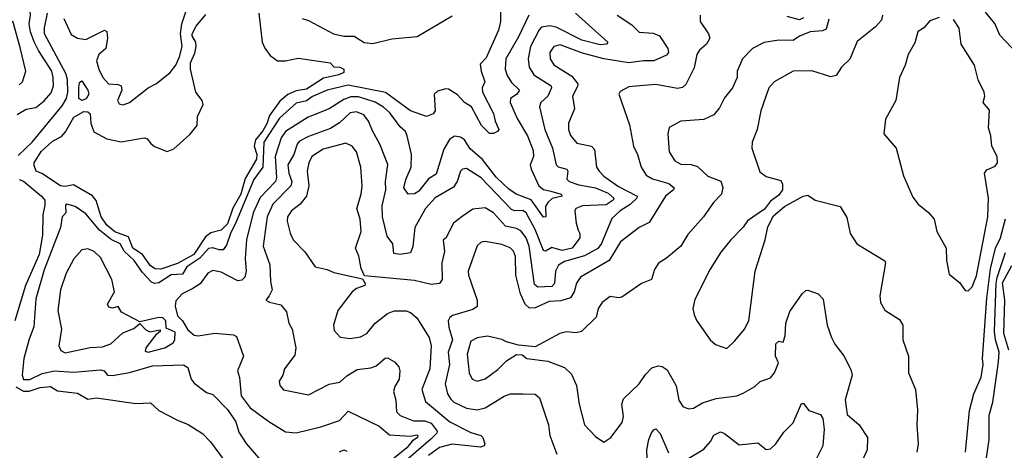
# Model space of a CAD drawing. Extents: x 1268547 to 1425625, y 515768 to 616754.
# Tile 399 of 507: x 1344547 to 1349279, y 606123 to 608193. Entities that reach past the tile are written whole.
import ezdxf

# ---------------------------------------------------------------- set-up
doc = ezdxf.new("R2010")
doc.units = 0

msp = doc.modelspace()

# ---------------------------------------------------------------- linework, layer by layer
at = {"layer": '0CON10XD'}
for points in [[(1344535, 607737.6), (1344577.4, 607762.6), (1344625, 607771.8), (1344665, 607802.7), (1344698.5, 607841.5), (1344709.1, 607875), (1344708.3, 607915), (1344701.3, 607945), (1344637.4, 608045), (1344617.2, 608087.2), (1344599, 608135), (1344593.1, 608173.1), (1344598.2, 608215), (1344594.1, 608275), (1344575.6, 608335), (1344575.4, 608385.4), (1344549.5, 608455), (1344523.2, 608495)], [(1344540.1, 607539.9), (1344606.1, 607605), (1344750.8, 607779.2), (1344771.5, 607815), (1344777.6, 607845), (1344776.4, 607905), (1344768.9, 607935), (1344666.5, 608125), (1344665.8, 608154.2), (1344680.8, 608225)], [(1346857.6, 608242.4), (1346857.3, 608185), (1346847.6, 608142.4), (1346789.5, 608010.5), (1346760.9, 607979.1), (1346765, 607946.2), (1346782.1, 607895), (1346770, 607865), (1346771.8, 607845), (1346825, 607742.5), (1346832.9, 607705), (1346850, 607665), (1346843.8, 607655), (1346825, 607645.8), (1346805, 607646), (1346767.1, 607685), (1346718.6, 607775), (1346685.6, 607795.6), (1346651.3, 607831.3), (1346608.6, 607858.6), (1346595, 607860.8), (1346555, 607850), (1346539.2, 607835), (1346544.2, 607755), (1346535, 607740), (1346501.7, 607728.3), (1346425, 607755.3), (1346305, 607843.2), (1346125, 607877.8), (1346025.5, 607854.5), (1345955, 607823.4), (1345925, 607803.7), (1345875, 607791.4), (1345795, 607720.5), (1345721, 607605), (1345714.9, 607485), (1345672.3, 607425), (1345588.1, 607221.9), (1345560, 607165), (1345541.3, 607108.7), (1345525, 607087.1), (1345505, 607086.3), (1345475, 607096), (1345455, 607092.9), (1345413, 607047), (1345349.8, 607005), (1345330.2, 606969.8), (1345275, 606965.9), (1345215, 606928.7), (1345195, 606925.8), (1345181, 606931), (1345137.2, 606977.2), (1345096.6, 607035), (1345049.8, 607079.8), (1345029.6, 607115), (1344986.8, 607136.8), (1344931.3, 607181.3), (1344865, 607260.5), (1344812.9, 607295), (1344773.3, 607306.7), (1344767.7, 607302.3), (1344768.1, 607265), (1344751.6, 607245), (1344743.6, 607195), (1344665, 606990), (1344625, 606851.2)], [(1344758.6, 608198.6), (1344795, 608122.2), (1344824.8, 608104.8), (1344865, 608097.3), (1344955, 608142.5), (1344965, 608136.7), (1344968.9, 608105), (1344960.4, 608055), (1344927.8, 608025), (1344916.5, 607995), (1344927.3, 607955), (1344946.5, 607915), (1344974.3, 607884.3), (1345020.9, 607880.9), (1345034.6, 607874.6), (1345038.2, 607855), (1345017.1, 607805), (1345025, 607788.1), (1345045, 607783.8), (1345074.2, 607795), (1345164.7, 607865.3), (1345205, 607885.6), (1345270.9, 607939.1), (1345297.5, 607975), (1345315.5, 608015), (1345328.5, 608065), (1345320.4, 608125), (1345326.8, 608173.2), (1345353.3, 608255)], [(1345695.6, 608225), (1345712.9, 608085), (1345725, 608056.7), (1345750.3, 608020.3), (1345785.6, 607995.6), (1345825, 607995.5), (1345885, 608007.5), (1346040, 607985), (1346056.7, 607966.7), (1346085, 607964.6), (1346105.3, 607955), (1346105, 607940), (1346081.4, 607928.6), (1346007.5, 607912.5), (1345925, 607858.4), (1345875, 607850.4), (1345835.9, 607834.1), (1345797.8, 607802.2), (1345747.1, 607732.9), (1345735, 607692), (1345715, 607658.3), (1345679.6, 607615), (1345673.8, 607585), (1345686.7, 607545), (1345685, 607522.8), (1345630.1, 607429.9), (1345609.3, 607355), (1345572.1, 607287.9), (1345545, 607212.5), (1345515, 607181.5), (1345465, 607168.1), (1345440.8, 607149.2), (1345384.5, 607065), (1345305, 607020.6), (1345225, 606994)], [(1347217.8, 608225), (1347374.3, 608085), (1347366.7, 608075), (1347337.5, 608072.5), (1347249.6, 608095), (1347125, 608157.2), (1347095, 608162.8), (1347055, 608156.5), (1347043, 608145), (1347002.6, 608065), (1346991, 608005), (1346996.3, 607965), (1347017.4, 607927.4), (1347101.1, 607875), (1347102.7, 607865), (1347085, 607825.6), (1347051.5, 607795), (1347044.6, 607775), (1347070.8, 607665), (1347107.4, 607575), (1347125.3, 607495.3), (1347135.8, 607485.8), (1347176.7, 607475), (1347181.8, 607465), (1347177.1, 607427.1), (1347188.5, 607415), (1347235, 607399.5), (1347314.9, 607384.9), (1347375, 607358.7), (1347402.3, 607335), (1347398.8, 607325), (1347365, 607302.5), (1347252.2, 607297.8), (1347219.5, 607285), (1347215.5, 607275), (1347221.1, 607215), (1347231.7, 607181.8), (1347240, 607165), (1347240, 607145), (1347202.9, 607095), (1347155, 607083.5), (1347105, 607097.7), (1347075, 607080), (1347065, 607083.1), (1347024.7, 607184.7), (1346980.5, 607265), (1346965, 607275.2), (1346925, 607274.8), (1346910.9, 607280.9), (1346765, 607433.5), (1346695, 607477.3), (1346675.4, 607474.6), (1346665.6, 607465), (1346649.7, 607415), (1346632, 607388), (1346543.6, 607336.4), (1346498.2, 607285), (1346446.7, 607195), (1346437.1, 607102.9), (1346425, 607072.9), (1346375, 607063.8), (1346345, 607068.8), (1346340.9, 607115), (1346313.2, 607153.2), (1346290.7, 607245), (1346288.6, 607298.6), (1346306, 607375), (1346304.8, 607415), (1346316.4, 607496.4), (1346278.2, 607595), (1346243.8, 607655), (1346223.6, 607705), (1346200.6, 607735), (1346165, 607749.5), (1346135, 607745.8), (1346083.3, 607696.7), (1346040.7, 607669.3), (1345935, 607631.3), (1345891.6, 607608.4), (1345880, 607595), (1345864.4, 607545), (1345835.7, 607495), (1345840, 607455), (1345854.8, 607415), (1345849.4, 607395), (1345763.9, 607306.1), (1345737.1, 607245), (1345717.5, 607105), (1345749.6, 607015), (1345752.7, 606935), (1345761.1, 606895), (1345746, 606865), (1345730, 606845), (1345747.5, 606835), (1345802.2, 606822.2), (1345829.1, 606789.1), (1345841.1, 606735), (1345856.7, 606705), (1345874.4, 606615), (1345868.8, 606581.2), (1345819.4, 606515), (1345812.2, 606485), (1345794.6, 606455.4), (1345797.1, 606435), (1345814.4, 606414.4), (1345935, 606389.1), (1346035, 606441.8), (1346085, 606450.6), (1346119.4, 606480.6), (1346168.6, 606511.4), (1346235, 606519.6), (1346260.4, 606529.6), (1346303.3, 606566.7), (1346315, 606568.2), (1346348.5, 606548.5), (1346368.6, 606525), (1346374.4, 606505), (1346371.1, 606465), (1346349.3, 606430.7), (1346344.2, 606405.7), (1346354.7, 606364.7), (1346357.6, 606307.6), (1346375, 606290.8), (1346440, 606265), (1346495, 606264.1), (1346525, 606253.8), (1346554, 606215), (1346551.3, 606205), (1346523.1, 606176.9), (1346382.3, 606055)], [(1349345, 608028.1), (1349258.2, 608118.2), (1349233.9, 608175), (1349189.2, 608229.2)], [(1344545, 607880.7), (1344560.4, 607895), (1344576.6, 607945), (1344549.6, 608059.6), (1344514.2, 608185.8)], [(1345225, 606994), (1345198.8, 606995), (1345175, 607010.4), (1345137.3, 607065), (1345091.4, 607095), (1345069.7, 607149.7), (1345005, 607172.9), (1344965, 607205.7), (1344939.3, 607245), (1344915, 607323.4), (1344896.4, 607346.4), (1344805, 607398.6), (1344765, 607391.5), (1344742.6, 607395), (1344653.2, 607453.2), (1344625.5, 607465), (1344617.1, 607492.9), (1344617, 607505), (1344650.6, 607559.4), (1344705, 607608.4), (1344747.8, 607632.2), (1344766.5, 607653.5), (1344807.6, 607725), (1344855, 607751.7), (1344875, 607750), (1344885, 607740.6), (1344889.2, 607695), (1344903.4, 607653.4), (1344965, 607620.9), (1345035, 607605.4), (1345145, 607625.4), (1345160, 607620), (1345177.7, 607597.7), (1345195, 607583.1), (1345255, 607558.8), (1345287.9, 607572.1), (1345365, 607640.8), (1345400.5, 607685), (1345401.9, 607728.1), (1345429, 607785), (1345423.2, 607805), (1345394.1, 607844.1), (1345368, 607955), (1345368.6, 607985), (1345388.6, 608031.4), (1345395.7, 608065), (1345393.3, 608085), (1345375.3, 608115), (1345375.3, 608125), (1345395, 608162.7), (1345441.4, 608218.6)], [(1346994.7, 608215), (1346945, 608110.8), (1346883.3, 608005), (1346880.7, 607955), (1346890, 607925), (1346911.2, 607891.2), (1346948.8, 607855), (1346936.9, 607835), (1346905.5, 607815), (1346904.1, 607795), (1346938.8, 607718.8), (1346988.1, 607635), (1347015.3, 607565), (1347016.6, 607535), (1347000.7, 607495), (1347004.7, 607475), (1347041.9, 607395), (1347065, 607377.6), (1347100.6, 607369.4), (1347150, 607355), (1347154.2, 607345), (1347106.9, 607333.1), (1347085, 607314.7), (1347074.8, 607295), (1347075.4, 607245), (1347065, 607244), (1347005, 607327), (1346933.7, 607353.7), (1346898.6, 607378.6), (1346836.8, 607436.8), (1346770.7, 607520.7), (1346712.5, 607572.5), (1346685, 607615.3), (1346665, 607628.4), (1346636.1, 607633.9), (1346612, 607618), (1346585, 607570), (1346548.7, 607451.3), (1346511.8, 607428.2), (1346465, 607368.2), (1346445, 607356.7), (1346414.3, 607354.3), (1346394, 607385), (1346402.5, 607425), (1346428.4, 607485), (1346429.8, 607545), (1346410, 607635), (1346400.5, 607655), (1346375, 607678.5), (1346325.3, 607745), (1346295, 607772.2), (1346255, 607796.2), (1346175, 607822.6), (1346137.8, 607822.2), (1346105, 607809), (1346035, 607764.2), (1345933.6, 607725), (1345825.1, 607654.9), (1345803.9, 607625), (1345775.2, 607534.8), (1345781.5, 607435), (1345777, 607415), (1345702.2, 607337.8), (1345669.8, 607265), (1345637.8, 607135), (1345630, 607045), (1345636, 606984), (1345628.5, 606955), (1345615, 606940.9), (1345595, 606937.3), (1345515, 606979.7), (1345475, 606987.7), (1345451.1, 606975), (1345415, 606923.6), (1345379.4, 606900.6), (1345328.1, 606875), (1345297.6, 606842.4), (1345293.6, 606816.4), (1345305, 606770), (1345329, 606745), (1345355, 606702.6), (1345385, 606677.2), (1345405, 606673.8), (1345485, 606685.5), (1345575, 606677.8), (1345589.7, 606669.7), (1345622.2, 606575), (1345594.4, 606505), (1345603.6, 606473.6), (1345610.7, 606385), (1345655, 606327.9), (1345745, 606260.9), (1345825, 606212.5), (1345875, 606206.7), (1345995, 606235.5), (1346083.3, 606266.7), (1346125, 606310.8), (1346275, 606238.7), (1346325, 606197.4), (1346374.3, 606194.3), (1346425, 606191.6), (1346455, 606197.7), (1346460.4, 606195), (1346459.2, 606185), (1346433.5, 606166.5), (1346407.7, 606135), (1346323.1, 606066.9)], [(1347418.8, 608215), (1347488.7, 608168.7), (1347525, 608133.5), (1347591.7, 608128.3), (1347622.5, 608115), (1347662.2, 608055), (1347665.5, 608035), (1347655, 608022.5), (1347595, 607994.8), (1347545, 607995.2), (1347475, 607985.2), (1347355, 608004.8), (1347252.3, 608032.3), (1347145, 608072), (1347114.4, 608065), (1347095.5, 608035), (1347097.1, 608005), (1347115, 607976.5), (1347201, 607921), (1347229.1, 607885), (1347228.2, 607871.8), (1347204.6, 607825), (1347213.2, 607765), (1347184.6, 607695), (1347185.4, 607665), (1347195, 607636), (1347225, 607598.9), (1347295, 607585.6), (1347310.5, 607569.5), (1347320, 607485), (1347332.3, 607465), (1347355, 607441.6), (1347425, 607391.6), (1347514.3, 607345), (1347513.3, 607335), (1347481.1, 607305), (1347433.4, 607275), (1347393.3, 607236.7), (1347343.4, 607116.6), (1347326, 607094), (1347262.3, 607057.7), (1347165, 607030.8), (1347136.6, 607013.4), (1347122.5, 606985), (1347117.6, 606925), (1347105, 606910.8), (1347036.7, 606906.7), (1347020.9, 606920.9), (1346995.1, 607105.1), (1346981.2, 607145), (1346955, 607178.2), (1346935, 607190), (1346881.3, 607201.3), (1346823.8, 607265), (1346785, 607288.2), (1346725, 607282.1), (1346673.4, 607246.6), (1346632.2, 607215), (1346595, 607143.3), (1346582.5, 607135), (1346588.5, 607078.5), (1346575.3, 607024.7), (1346577.2, 606945), (1346565.3, 606924.7), (1346525, 606920.6), (1346445, 606938.7), (1346205, 606962.5), (1346187.7, 606997.7), (1346176.7, 607056.7), (1346161.1, 607095), (1346188.5, 607175), (1346183.1, 607235), (1346167.2, 607285), (1346188.4, 607355), (1346193.4, 607395), (1346186.7, 607485), (1346165, 607558.1), (1346145, 607585.4), (1346115, 607599.7), (1346005, 607570), (1345951.2, 607535), (1345936.3, 607505), (1345928.3, 607465), (1345936.5, 607395), (1345926.2, 607345), (1345895, 607306.7), (1345853.8, 607275), (1345834.6, 607245), (1345832.9, 607225), (1345847.3, 607167.3), (1345862.1, 607135), (1345917.5, 607077.5), (1345966.7, 607005), (1346025, 606992.2), (1346057.2, 606977.2), (1346195, 606947.5), (1346206.7, 606925), (1346206.2, 606915), (1346165, 606900.4), (1346145.5, 606885), (1346076.7, 606795), (1346054.6, 606725), (1346058.3, 606698.3), (1346087.5, 606667.5), (1346135, 606661.4), (1346185, 606669.4), (1346215, 606684.4), (1346256.1, 606733.9), (1346315, 606781.2), (1346346.3, 606793.7), (1346405, 606793.5), (1346425, 606785.6), (1346455, 606760), (1346515, 606665.8), (1346523.9, 606626.1), (1346518.8, 606515), (1346480.3, 606415), (1346497.7, 606357.7), (1346615, 606259.8), (1346715, 606209.5), (1346763.6, 606193.6), (1346772.5, 606185), (1346782.5, 606155), (1346780, 606145), (1346762.5, 606137.5), (1346625, 606153), (1346565, 606136.7), (1346511.6, 606098.4)], [(1345905, 608198.6), (1345935, 608189.2), (1346055, 608125.7), (1346105, 608114.6), (1346155, 608113.5), (1346203.3, 608083.3), (1346245, 608078.2), (1346335, 608100.9), (1346457.9, 608112.1), (1346625, 608211.6)], [(1347817.5, 608215), (1347817.1, 608185), (1347856.9, 608125), (1347863.3, 608105), (1347847.3, 608075), (1347813.9, 608046.1), (1347801.2, 608025), (1347788.5, 607961.5), (1347748.2, 607881.8), (1347732.9, 607867.1), (1347708.2, 607861.8), (1347605, 607881.5), (1347545, 607876.2), (1347475, 607870.6), (1347432.7, 607847.3), (1347426.7, 607835), (1347477.6, 607687.6), (1347497.7, 607585), (1347517.1, 607545), (1347534.6, 607485), (1347558.2, 607445), (1347587.8, 607427.8), (1347667.3, 607405), (1347693.1, 607385), (1347690, 607375), (1347650.8, 607345), (1347571.9, 607218.1), (1347524.3, 607195), (1347435.4, 607125), (1347380, 607035), (1347243.1, 606955), (1347223.3, 606926.7), (1347211.2, 606885), (1347195, 606856.7), (1347148, 606842), (1347092.1, 606837.9), (1347025, 606807.6), (1346997, 606807), (1346975.8, 606825.8), (1346953.9, 606875), (1346931.9, 606965), (1346929.4, 607055), (1346920.3, 607080.3), (1346905, 607096.2), (1346865, 607112), (1346785, 607126.2), (1346765.6, 607124.4), (1346745, 607106.7), (1346702.7, 606985), (1346704.5, 606965), (1346745.5, 606845), (1346745.6, 606815), (1346725, 606800), (1346628, 606772), (1346615, 606762.2), (1346606.7, 606745), (1346608.8, 606715), (1346627.8, 606655), (1346606, 606595), (1346612.8, 606535), (1346592.7, 606442.7), (1346603.2, 606395), (1346619.3, 606369.3), (1346634.3, 606355), (1346695, 606325.9), (1346745, 606318), (1346785, 606326.8), (1346875.9, 606384.1), (1346905.4, 606394.6), (1346965, 606395.4), (1347025, 606392.5), (1347045.9, 606375.9), (1347088.8, 606245), (1347095.3, 606195), (1347127.9, 606105)], [(1348435.3, 608195.3), (1348422.6, 608147.4), (1348405, 608139.7), (1348346, 608134), (1348295, 608114.6), (1348265, 608093.1), (1348195, 608094.6), (1348125, 608082.9), (1348069.5, 608055), (1348021.1, 608005), (1347995.8, 607945), (1347995.5, 607915), (1347972.9, 607865), (1347935, 607818), (1347911.1, 607768.9), (1347884, 607736), (1347835, 607713.9), (1347725.4, 607704.6), (1347669.2, 607675), (1347661.9, 607645), (1347668.3, 607558.3), (1347695.6, 607515), (1347725, 607499.4), (1347775, 607496.4), (1347805, 607487.6), (1347855, 607441.6), (1347916.6, 607416.6), (1347926.2, 607386.2), (1347920.8, 607355), (1347880.9, 607315), (1347833.3, 607245), (1347758.8, 607161.2), (1347724.3, 607105), (1347655, 607046), (1347617.3, 607022.7), (1347598.2, 606991.8), (1347584, 606945), (1347535, 606925.8), (1347440.3, 606859.7), (1347425, 606855.6), (1347385, 606862.2), (1347346.1, 606833.9), (1347327.8, 606805), (1347317.6, 606762.4), (1347248, 606695), (1347221.4, 606688.6), (1347175, 606692.3), (1347143.3, 606685), (1347025, 606620.8), (1346945, 606628.6), (1346887.1, 606645), (1346865, 606656.2), (1346795, 606671.8), (1346745.4, 606664.6), (1346715, 606647.1), (1346697.1, 606585), (1346707.2, 606495), (1346721.1, 606465), (1346745, 606456.2), (1346785, 606466.5), (1346845, 606510.9), (1346886.7, 606553.3), (1346935, 606583.8), (1346961.7, 606581.7), (1346985, 606563.8), (1347085, 606552.2), (1347165, 606520.6), (1347198.5, 606488.5), (1347223.5, 606435), (1347236.4, 606345), (1347261.8, 606245), (1347315, 606188.8), (1347355, 606162.5), (1347388, 606185), (1347442.6, 606257.4), (1347449.1, 606285), (1347441.2, 606345), (1347448.9, 606371.1), (1347525, 606443.5), (1347555, 606487.1), (1347585, 606518.9), (1347615, 606530), (1347635, 606525.8), (1347659.4, 606509.4), (1347703, 606433), (1347714.6, 606364.6), (1347735, 606333.3), (1347762.3, 606322.3), (1347785, 606326), (1347828.9, 606351.1), (1347895, 606371.5), (1347994.3, 606385.7), (1348025, 606397.1), (1348080.6, 606429.4), (1348106.3, 606453.7), (1348155, 606472.2), (1348175, 606495.6), (1348193.6, 606543.6), (1348180, 606575), (1348181.4, 606635), (1348195, 606647.8), (1348217.3, 606642.7), (1348226, 606674), (1348230, 606735), (1348248.8, 606791.2), (1348308.6, 606875), (1348325, 606890.8), (1348335, 606892.5), (1348385, 606875.8), (1348409.3, 606849.3), (1348428.5, 606725), (1348448.9, 606665), (1348465, 606634), (1348508.1, 606578.1), (1348541.9, 606511.9), (1348548.1, 606485), (1348513.8, 606366.2), (1348523.8, 606295), (1348581.4, 606245), (1348622.5, 606185), (1348620.5, 606125), (1348588.6, 606055)], [(1348693.3, 608215), (1348689.4, 608190.6), (1348660.7, 608159.3), (1348572.2, 608087.8), (1348536.4, 608003.6), (1348497.5, 607965), (1348472, 607925), (1348445, 607918.2), (1348355, 607947.1), (1348265, 607946.2), (1348172.5, 607895), (1348148.2, 607865), (1348109.2, 607755), (1348091.9, 607665), (1348067.5, 607605), (1348065.8, 607575), (1348105, 607461.2), (1348135, 607438.8), (1348205, 607420), (1348213, 607403), (1348213.3, 607375), (1348195, 607350), (1348155, 607320), (1348127.5, 607282.5), (1348045, 607226), (1348024.2, 607195.8), (1347964.6, 607135.4), (1347916.9, 607075), (1347865, 606994.2), (1347792.1, 606847.9), (1347782.5, 606805), (1347788, 606775), (1347802, 606745), (1347865, 606653.8), (1347891.7, 606631.7), (1347945, 606612.5), (1347985, 606649.2), (1348031.4, 606705), (1348051.9, 606745), (1348082.2, 606985), (1348130.8, 607135), (1348142.7, 607197.3), (1348170.5, 607249.5), (1348222.5, 607295), (1348312.5, 607345), (1348335, 607350), (1348370, 607325), (1348490, 607295), (1348522, 607242), (1348538.8, 607165), (1348570, 607115), (1348704.4, 607034.4), (1348708.6, 607025), (1348681.9, 606865), (1348684.4, 606834.4), (1348705, 606796.7), (1348775, 606751.4), (1348791.9, 606725), (1348791.4, 606655), (1348819.2, 606575), (1348819.2, 606495), (1348853.1, 606415), (1348863, 606317), (1348858.6, 606245), (1348865.6, 606155), (1348858.9, 606115)], [(1348315, 608202.2), (1348295, 608193), (1348235, 608209.1)], [(1348966.7, 608203.3), (1348921.7, 608188.3), (1348893.8, 608155), (1348864.4, 608135), (1348848.6, 608081.4), (1348816.9, 608025), (1348802.9, 607975), (1348775.6, 607915), (1348757.7, 607805), (1348708.5, 607715), (1348700, 607645), (1348760, 607575), (1348795, 607442.5), (1348840.3, 607340.3), (1348865, 607306.7), (1348915, 607266.7), (1348942, 607235), (1348955.6, 607175.6), (1349000, 607095), (1349001.2, 607035), (1349015, 606970), (1349065, 606927.5), (1349091.2, 606891.2), (1349105, 606890)], [(1349105, 606890), (1349125, 606908.8), (1349145, 606962), (1349200.8, 607245), (1349202.9, 607335), (1349184.5, 607455), (1349195, 607471.5), (1349235, 607488.8), (1349246.4, 607505), (1349244.7, 607535), (1349219.1, 607585), (1349215.4, 607635), (1349202.8, 607672.8), (1349207.9, 607757.9), (1349178.6, 607795), (1349185.3, 607825), (1349182.5, 607845), (1349154.4, 607904.4), (1349135.4, 607975), (1349071.3, 608075), (1349063.1, 608153.1), (1349035, 608194.4)], [(1344845, 607804.5), (1344831.2, 607815), (1344830.4, 607865), (1344835, 607890.6), (1344845, 607898.5), (1344874.2, 607855), (1344880, 607835), (1344866.9, 607813.1), (1344845, 607804.5)], [(1344545, 607424.8), (1344565, 607416.3), (1344651.3, 607345), (1344667.4, 607325), (1344668.4, 607301.6), (1344657.9, 607255), (1344657.1, 607157.1), (1344641, 607065), (1344574.3, 606915), (1344524, 606745)], [(1349093.7, 606115), (1349112.3, 606315), (1349132.8, 606395), (1349169, 606475), (1349177.4, 606535), (1349174.7, 606565), (1349195.1, 606855.1), (1349213.8, 606996.2), (1349236.8, 607095), (1349261, 607145), (1349284.6, 607235.4)], [(1344765, 606591.8), (1344885, 606617.5), (1344945, 606620.4), (1344985, 606635.5), (1345042.9, 606687.1), (1345095, 606708.6), (1345125, 606732.5), (1345152.7, 606702.7), (1345173.2, 606693.2), (1345222.5, 606702.5), (1345222.9, 606695), (1345201.9, 606678.1), (1345152.7, 606615), (1345150.5, 606600.5), (1345165, 606594.4), (1345245, 606615.4), (1345285, 606639.7), (1345293, 606655), (1345295, 606691.1), (1345250.4, 606710.4), (1345250, 606745), (1345235, 606759.6), (1345215, 606762), (1345125, 606740), (1345036.7, 606786.7), (1345020, 606815), (1344993, 606807), (1344975, 606811.2), (1344968.8, 606825), (1345002.7, 606885), (1344989.6, 606945), (1344935, 607049.5), (1344905, 607079.5), (1344875, 607091.1), (1344845, 607086.9), (1344806.4, 607043.6), (1344770.5, 606975), (1344743.7, 606895), (1344730.7, 606795), (1344747.1, 606705), (1344735.7, 606625), (1344745, 606602.5), (1344765, 606591.8)], [(1349191.3, 606065), (1349206.3, 606175), (1349207.2, 606292.8), (1349224.2, 606355), (1349252.2, 606547.8), (1349254.8, 606595), (1349236.7, 606655), (1349232.7, 606695), (1349239.7, 606925), (1349245.5, 606954.5), (1349285, 607073.3)], [(1349301.8, 606605), (1349277.3, 606685), (1349282.7, 606845), (1349271, 606929), (1349315, 607011.1)], [(1344625, 606851.2), (1344615, 606716.2), (1344592, 606658), (1344566.7, 606565), (1344559.2, 606485), (1344565, 606464), (1344595, 606463), (1344655, 606493.2), (1344715, 606505.9), (1344805, 606498.9), (1344935, 606509.4), (1344952.5, 606505), (1344968.8, 606485), (1344993.2, 606483.2), (1345075, 606497.2), (1345185, 606530), (1345335, 606534.5), (1345355, 606522), (1345370.9, 606465), (1345385, 606445.7), (1345445, 606400.6), (1345475, 606391.2), (1345545, 606319.1), (1345585, 606259.5), (1345600.8, 606210.8), (1345635, 606156.4), (1345705, 606076.5)], [(1344528.4, 606428.4), (1344565, 606406.8), (1344591.9, 606408.1), (1344645.2, 606425.2), (1344695, 606430), (1344728.5, 606408.5), (1344825, 606397.9), (1344875, 606369.3), (1344915.3, 606375.3), (1345105, 606347.8), (1345175, 606351.9), (1345216.2, 606315), (1345305, 606267.5), (1345356.9, 606246.9), (1345425, 606204.4), (1345464.7, 606164.7), (1345531.9, 606071.9)], [(1347755, 606081.2), (1347835, 606129.1), (1347866.9, 606165), (1347884, 606196), (1347915, 606212.3), (1347935, 606204.5), (1348005, 606150), (1348095, 606159.5), (1348135, 606127.5), (1348155, 606130.6), (1348180.8, 606155), (1348219.7, 606210.3), (1348264.7, 606255.3), (1348305, 606347.5), (1348315, 606348.8), (1348340, 606315), (1348395.4, 606295.4), (1348406.4, 606276.4), (1348413.4, 606225), (1348406.7, 606145), (1348362, 606055)], [(1347563.3, 606085), (1347560.8, 606125), (1347571.3, 606175), (1347582.9, 606207.1), (1347595, 606221.2), (1347605, 606226), (1347625, 606204.4), (1347665, 606110.9)], [(1346083.6, 606116.4), (1346104.1, 606125.9), (1346118.8, 606118.8)]]:
    msp.add_lwpolyline(points, dxfattribs=at)

doc.saveas('drawing.dxf')
